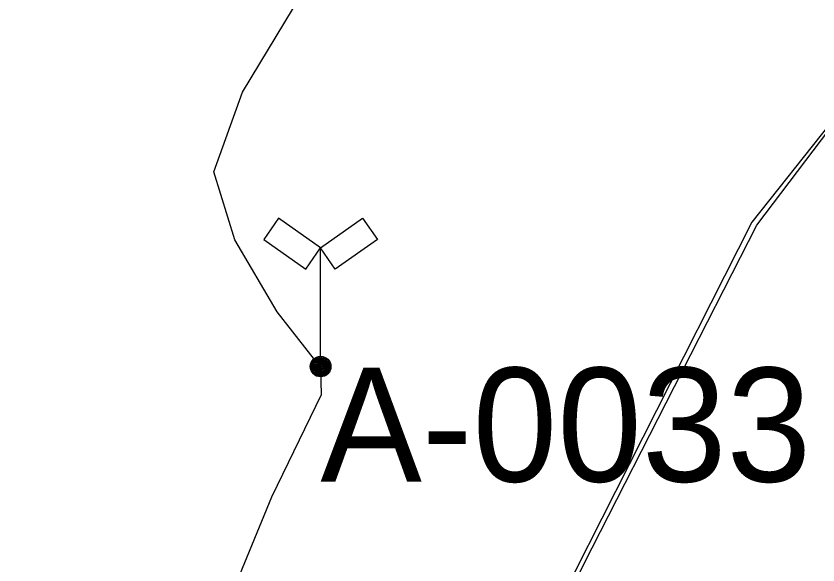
# Model space of a CAD drawing. Extents: x -729889 to -691139, y -995431 to -974354.
# Drawn here: x -725552.76 to -725531.63, y -978039.76 to -978025.31 of the extents above; entities that cross this region are included whole.
import ezdxf

# ---------------------------------------------------------------- set-up
doc = ezdxf.new("R2010")
doc.units = 0
for name, color, linetype in [('Atributy', 7, 'Continuous'), ('Kabelové vedení VO', 7, 'Continuous'), ('Světelný bod na stožáru s více svítidly', 7, 'Continuous')]:
    doc.layers.add(name, color=color, linetype=linetype)

# ---------------------------------------------------------------- blocks, each defined once
blk = doc.blocks.new('6.563')
at = {"layer": 'Světelný bod na stožáru s více svítidly'}
blk.add_lwpolyline([(0.007, 3.135), (-1.104, 3.914), (-1.49, 3.359), (-0.386, 2.58)], close=True, dxfattribs=at)
for points in [[(0.007, 0.291), (0.007, 3.135), (1.111, 3.914), (1.503, 3.359), (0.393, 2.58), (0.007, 3.135)], [(0.278, 0.02), (0.23, -0.115), (0.102, -0.223), (-0.047, -0.23), (-0.169, -0.169), (-0.244, -0.041), (-0.237, 0.115), (-0.149, 0.23), (-0.027, 0.278), (0.122, 0.244), (0.223, 0.135), (0.251, 0.014), (0.196, -0.115), (0.074, -0.203), (-0.054, -0.203), (-0.163, -0.142), (-0.223, -0.014), (-0.203, 0.122), (-0.129, 0.21), (-0.007, 0.251), (0.129, 0.21), (0.203, 0.115), (0.223, 0.007), (0.169, -0.115), (0.054, -0.183), (-0.047, -0.176), (-0.149, -0.108), (-0.203, 0.007), (-0.176, 0.115), (-0.108, 0.196), (0.014, 0.223), (0.122, 0.183), (0.183, 0.102), (0.19, -0.007), (0.135, -0.108), (0.041, -0.156), (-0.054, -0.149), (-0.142, -0.081), (-0.176, 0.02), (-0.149, 0.108), (-0.081, 0.176), (0.027, 0.196), (0.108, 0.156), (0.163, 0.081), (0.163, -0.014), (0.108, -0.095), (0.034, -0.129), (-0.054, -0.122), (-0.129, -0.054), (-0.149, 0.027), (-0.122, 0.102), (-0.054, 0.163), (0.034, 0.169), (0.095, 0.135), (0.135, 0.068), (0.135, -0.02), (0.088, -0.081), (0.027, -0.108), (-0.054, -0.088), (-0.108, -0.034), (-0.122, 0.027), (-0.095, 0.095), (-0.034, 0.142), (0.034, 0.142), (0.081, 0.108), (0.115, 0.047), (0.108, -0.02), (0.068, -0.061), (0.014, -0.081), (-0.047, -0.061), (-0.088, -0.02), (-0.095, 0.034), (-0.074, 0.088), (-0.02, 0.115), (0.027, 0.115), (0.068, 0.088), (0.088, 0.041), (0.081, -0.014), (0.047, -0.041), (0.007, -0.054), (-0.041, -0.034), (-0.068, -0.007), (-0.068, 0.034), (-0.047, 0.074), (-0.014, 0.088), (0.02, 0.088), (0.054, 0.068), (0.061, 0.027), (0.054, 0), (0.034, -0.02), (0, -0.027), (-0.027, -0.014), (-0.041, 0.007), (-0.041, 0.034), (-0.027, 0.061), (-0.007, 0.068), (0.014, 0.061), (0.034, 0.047), (0.041, 0.027), (0.034, 0.007), (0.014, 0)], [(0.014, 0), (0, 0), (-0.014, 0.007), (-0.014, 0.02), (-0.014, 0.034), (-0.007, 0.041), (0, 0.041), (0.007, 0.034), (0.014, 0.027), (0.014, 0.027)], [(-0.007, 0), (0.007, 0), (0.02, 0.007), (0.027, 0.02), (0.02, 0.034), (0.014, 0.041), (0.007, 0.041), (0, 0.034), (-0.007, 0.027), (0, 0.027)]]:
    blk.add_lwpolyline(points, dxfattribs=at)
blk.add_circle((0.007, 0.02), 0.271, dxfattribs=at)
blk.add_circle((0.007, 0.02), 0.271, dxfattribs=at)

msp = doc.modelspace()

# ---------------------------------------------------------------- linework, layer by layer
at = {"layer": 'Kabelové vedení VO'}
for points in [[(-725517.04, -978013.18), (-725516.961, -978013.024), (-725517.021, -978012.856), (-725517.546, -978012.578), (-725518.071, -978012.598), (-725519.687, -978012.945), (-725520.728, -978014.293), (-725522.621, -978016.771), (-725526.745, -978022.273), (-725531.305, -978028.141), (-725533.366, -978030.738), (-725539.116, -978042.078), (-725539.968, -978042.692), (-725542.763, -978048.56), (-725543.021, -978048.997), (-725543.338, -978049.096), (-725543.814, -978049.056), (-725548.057, -978046.875), (-725551.12, -978045.17), (-725552.488, -978044.06), (-725552.349, -978043.703)], [(-725544.74, -978034.56), (-725545.881, -978033.102), (-725546.991, -978031.199), (-725547.546, -978029.414), (-725546.793, -978027.313), (-725545.445, -978025.093), (-725542.669, -978021.564), (-725541.678, -978020.255), (-725541.82, -978019.97)], [(-725543.38, -978051.15), (-725543.696, -978050.928), (-725543.686, -978050.571), (-725543.211, -978049.422), (-725542.655, -978048.539), (-725542.021, -978047.191), (-725539.959, -978042.929), (-725539.86, -978042.76), (-725539.008, -978042.146), (-725537.58, -978039.311), (-725533.239, -978030.816), (-725531.316, -978028.278), (-725530.99, -978028.61)], [(-725544.74, -978034.56), (-725544.716, -978035.283), (-725546.025, -978037.979), (-725546.937, -978040.199), (-725549.435, -978044.085), (-725550.465, -978045.076), (-725551.025, -978044.977), (-725552.76, -978043.57), (-725552.73, -978043.39)]]:
    msp.add_lwpolyline(points, dxfattribs=at)

# ---------------------------------------------------------------- block references
at = {"layer": 'Světelný bod na stožáru s více svítidly', "xscale": 1.0022624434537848, "yscale": 1.0022624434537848}
msp.add_blockref('6.563', (-725544.74, -978034.56), dxfattribs=at)

# ---------------------------------------------------------------- texts
at = {"layer": 'Atributy'}
msp.add_text('A-0033', height=3, dxfattribs=at).set_placement((-725544.74, -978037.571))

doc.saveas('drawing.dxf')
